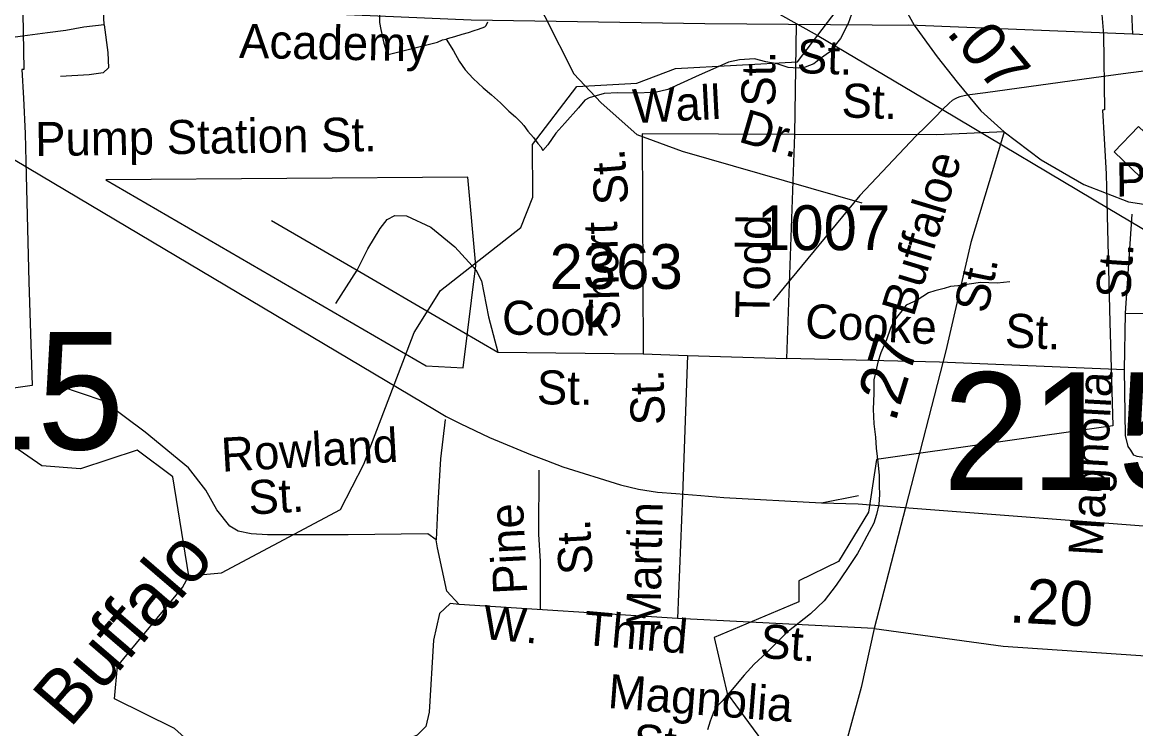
# Model space of a CAD drawing. Extents: x 2169602 to 2449496, y 721995 to 810662.
# Drawn here: x 2423349 to 2426456, y 804395 to 806366 of the extents above; entities that cross this region are included whole.
import ezdxf

# ---------------------------------------------------------------- set-up
doc = ezdxf.new("R2010")
doc.units = 0
doc.layers.add('Default', color=7, linetype='Continuous')

msp = doc.modelspace()

# ---------------------------------------------------------------- linework, layer by layer
at = {"layer": 'Default'}
for p, q in [((2426431.3, 806670.3), (2426447.5, 806332.8)), ((2423578.1, 806358.7), (2423565, 806584.5)), ((2425505.4, 806053.1), (2425510.1, 806360.6)), ((2426447.5, 806332.8), (2425822.9, 806357.8)), ((2426787.9, 806319), (2426447.5, 806332.8)), ((2425505.4, 806053.1), (2425078.7, 806054.8)), ((2425078.7, 806054.8), (2425082, 805440.5)), ((2425482.5, 805427.4), (2425505.4, 806053.1)), ((2425686.9, 805882.2), (2425444.8, 805589.6)), ((2426427.5, 805554), (2426446.4, 805830.1)), ((2424045.1, 805813.3), (2424284.1, 805674.3)), ((2424224.2, 805581.4), (2424284.1, 805674.3)), ((2424284.1, 805674.3), (2424522.7, 805534.9)), ((2426425.1, 805396.2), (2426427.5, 805554)), ((2426427.5, 805554), (2426784.5, 805547.2)), ((2424522.7, 805534.9), (2424676.3, 805445.4)), ((2424676.3, 805445.4), (2425082, 805440.5)), ((2425082, 805440.5), (2425205.5, 805436)), ((2425205.5, 805436), (2425191.4, 805046.6)), ((2425205.5, 805436), (2425482.5, 805427.4)), ((2425908.6, 805417.2), (2425482.5, 805427.4)), ((2426425.1, 805396.2), (2425908.6, 805417.2)), ((2425191.4, 805046.6), (2425177.7, 804702.6)), ((2425579.5, 805024.7), (2425682.3, 805045.8)), ((2425786.6, 805013.7), (2426642.2, 804948.3)), ((2424568.1, 804741.4), (2424542.8, 804743.8)), ((2425177.7, 804702.6), (2424568.1, 804741.4)), ((2425726.8, 804674.6), (2425177.7, 804702.6))]:
    msp.add_line(p, q, dxfattribs=at)
for points in [[(2424773.6, 805883.8), (2424772.8, 806025.3), (2424896.6, 806186.7), (2425063.8, 806196.4), (2425171.6, 806236.9), (2425512.6, 806256.1), (2425760.7, 806582.4), (2425834.8, 806725.2), (2425899.8, 807009.2), (2425890.7, 807275.1), (2425789.6, 807464.2), (2425779.8, 807631.7), (2425852.8, 807981.2), (2425875.8, 808348.1), (2425850.7, 808473.3), (2425715.6, 808672.9), (2425764.6, 808855.5), (2425872.7, 808958.4), (2426055.8, 809023.5), (2426253.7, 809275.3), (2426278.7, 809333.8)], [(2423864.3, 806951.1), (2423890.4, 806653.7), (2423905.1, 806458.9), (2423934.4, 806412.9), (2423972, 806400.3), (2424602, 806373.1), (2425253.9, 806362.6), (2425837.7, 806358)], [(2423813.8, 804821.4), (2423769.7, 805097.7), (2423669.8, 805172), (2423511.7, 805119.5), (2423403.7, 805128.2), (2423285.7, 805209.3), (2423235.7, 805292.4), (2423068.8, 805374.6), (2423017.7, 805510.1), (2422867.6, 805657.5), (2422807.8, 805799.8), (2422766.8, 805833.5), (2422640.7, 805855.7), (2422615.6, 805974.3), (2422472.7, 806170.8), (2422355.6, 806179.7), (2422330.8, 806203.2), (2422355.6, 806278.2), (2422454.7, 806446.7), (2422487.7, 806570.7), (2422493.6, 806888.7)], [(2424601.8, 806833.9), (2424601.1, 806808.9), (2424726.6, 806543), (2424888.8, 806222.5), (2424964.2, 806140.9), (2425064.6, 806052.9), (2425190.2, 806006.8), (2425692.4, 805862.3)], [(2424607.8, 806832.5), (2424641.9, 806824.3), (2424744.2, 806793.4), (2424826.2, 806760.3), (2424893, 806725), (2424943.3, 806699.4), (2425136.6, 806577.4), (2425146.6, 806571.6), (2425199, 806542.1), (2425261.4, 806504.9), (2425327.7, 806469.5), (2425390.1, 806432.2), (2425462.6, 806388.9), (2425567.4, 806330), (2425917.2, 806122.2), (2426379.1, 805847.7), (2427520, 805169.8)], [(2423339.9, 806579.7), (2423350.2, 806444.8), (2423353.4, 806234.3), (2423351.2, 806234.1), (2423348.2, 806233.9), (2423352.9, 806153.9), (2423357.7, 806055.9), (2423360.4, 805938.6), (2423367.9, 805641.8), (2423376.9, 805352.5), (2422717.4, 805258.4)], [(2423339.9, 806579.7), (2423350.2, 806444.8), (2423353.4, 806234.3), (2423351.2, 806234.1), (2423348.2, 806233.9), (2423352.9, 806153.9), (2423357.7, 806055.9), (2423360.4, 805938.6), (2423367.9, 805641.8), (2423376.9, 805352.5), (2422717.4, 805258.4)], [(2425757.7, 806495.2), (2425796.4, 806434.4), (2425837.7, 806358)], [(2426355.7, 806466.9), (2426366, 806331.9), (2426369.2, 806121.5), (2426367, 806121.3), (2426364, 806121.1), (2426368.7, 806041.1), (2426373.5, 805943.1), (2426376.2, 805825.7), (2426383.7, 805528.9), (2426392.7, 805239.7), (2425733.2, 805145.6), (2425710.5, 804998.9), (2425626.5, 804861), (2425516.5, 804807.2), (2425516.2, 804764.9), (2425516, 804748.8), (2425492.2, 804738.8), (2425279.5, 804648.9), (2425316.2, 804492.6), (2425321.7, 804485.2), (2425339.7, 804460.8), (2425464.2, 804292.2)], [(2426355.7, 806466.9), (2426366, 806331.9), (2426369.2, 806121.5), (2426367, 806121.3), (2426364, 806121.1), (2426368.7, 806041.1), (2426373.5, 805943.1), (2426376.2, 805825.7), (2426383.7, 805528.9), (2426392.7, 805239.7), (2425733.2, 805145.6), (2425710.5, 804998.9), (2425626.5, 804861), (2425516.5, 804807.2), (2425516.2, 804764.9), (2425516, 804748.8), (2425492.2, 804738.8), (2425279.5, 804648.9), (2425316.2, 804492.6), (2425321.7, 804485.2), (2425339.7, 804460.8), (2425464.2, 804292.2)], [(2424345.9, 806403.6), (2424345.9, 806365.9), (2424350.2, 806345.8), (2424358.4, 806308), (2424364.5, 806286), (2424370.5, 806275.8), (2424508.3, 806310.5), (2424522.2, 806316.9), (2424532.3, 806318.7)], [(2425663.3, 806389.1), (2425653.5, 806363), (2425632.2, 806321.2), (2425601.8, 806282.7), (2425576.4, 806264.7), (2425558.3, 806250.4), (2425534.1, 806240.6), (2425514.7, 806238.3), (2425486.4, 806240.2), (2425456.2, 806250), (2425424.4, 806256), (2425392.2, 806263.7), (2425350.2, 806261.6), (2425320.3, 806255.2), (2425284.4, 806239.1), (2425238.5, 806218.8), (2425184.7, 806194.5), (2425150.7, 806178.6), (2425115.2, 806170.1), (2425054.9, 806167.9), (2425011.1, 806169.6), (2424972.7, 806167.3), (2424930.9, 806155), (2424919.2, 806149), (2424901.1, 806127), (2424863.4, 806084.9), (2424838, 806056.7), (2424815.6, 806024.3), (2424801.9, 806008.6)], [(2423578.1, 806358.7), (2423520.8, 806352.2), (2423471, 806343.2), (2423419.1, 806336.7), (2423350.1, 806327.2)], [(2423578.1, 806358.7), (2423587.9, 806281.8), (2423589.5, 806239.3), (2423574.8, 806224.6), (2423535.6, 806219.7), (2423455.5, 806214.8)], [(2424532.3, 806318.7), (2424536, 806320.9), (2424556, 806326.8), (2424576.3, 806333.1), (2424594.4, 806337.3), (2424610, 806343.4), (2424622.1, 806347.3), (2424640.1, 806353.5), (2424644, 806357.3), (2424647.9, 806367.3)], [(2425837.7, 806358), (2425902.6, 806270), (2425958.1, 806198.8), (2426024, 806119.3), (2426088.9, 806060.6)], [(2423350.1, 806327.2), (2423021.6, 806281.8), (2422969.7, 806275.1), (2422949.8, 806270.9), (2422941.9, 806268.3), (2422934.7, 806264.2), (2422928.4, 806260.5), (2422919.4, 806253.1), (2422901.3, 806235)], [(2424532.3, 806318.7), (2424552.4, 806286.8), (2424568.8, 806257.2), (2424584.8, 806233.3), (2424607.1, 806209.2), (2424635, 806183.4), (2424659, 806163.6), (2424683.4, 806141.7), (2424707, 806117.8), (2424725.2, 806102.1), (2424741.2, 806086.3), (2424749.2, 806078.1), (2424759.9, 806062), (2424775.5, 806044.2), (2424787.8, 806028.2), (2424796, 806018.4), (2424801.9, 806008.6)], [(2422901.3, 806235), (2423363.3, 805960.5), (2424504.2, 805282.6), (2424532.5, 805265.8), (2424570.7, 805246.2), (2424653.1, 805206.9), (2424691.4, 805191.3), (2424767.7, 805160.2), (2424812, 805142.7), (2424858, 805125.1), (2425018.2, 805075.6), (2425068.9, 805063.4), (2425122.1, 805055.1), (2425173.1, 805051), (2425243.1, 805045.2), (2425307.2, 805039.9), (2425579.5, 805024.7)], [(2426593.9, 806245.9), (2426536.7, 806239.4), (2426486.8, 806230.4), (2426434.9, 806223.8), (2426366, 806214.3)], [(2426366, 806214.3), (2426037.4, 806169), (2425985.5, 806162.3), (2425965.6, 806158.1), (2425957.8, 806155.4), (2425950.5, 806151.4), (2425944.2, 806147.7), (2425935.3, 806140.3), (2425917.2, 806122.2)], [(2425917.2, 806122.2), (2425896.3, 806101.3), (2425870.5, 806075), (2425843, 806048.6), (2425686.9, 805882.2)], [(2426088.9, 806060.6), (2425901.1, 806051.5), (2425505.4, 806053.1)], [(2426088.9, 806060.6), (2426059.1, 805960.5), (2425995.8, 805751.1), (2425926.7, 805449.5), (2425814, 805011.6), (2425726.8, 804674.6)], [(2426088.9, 806060.6), (2426192.5, 805982.1), (2426311.7, 805913), (2426436.3, 805864.8), (2426599.5, 805839.7), (2426796.2, 805812.4)], [(2424476.2, 805407.4), (2424579.7, 805401.4), (2424615.2, 805687.6), (2424592.4, 805933.4), (2423582.2, 805926.2), (2424476.2, 805407.4)], [(2424476.2, 805407.4), (2424579.7, 805401.4), (2424615.2, 805687.6), (2424592.4, 805933.4), (2423582.2, 805926.2), (2424476.2, 805407.4)], [(2424050.3, 804906.8), (2424236.8, 805006.2), (2424302.6, 805132.8), (2424442.7, 805500.6), (2424516.7, 805617.2), (2424740.8, 805793), (2424773.6, 805877.7), (2424773.6, 805883.8)], [(2424367.5, 805815.3), (2424388.6, 805827.1), (2424421.5, 805825.9), (2424489.5, 805794.2), (2424556.5, 805739.2), (2424615.3, 805675.4), (2424630.6, 805644.9), (2424650.6, 805543.8), (2424676.3, 805445.4)], [(2424284.1, 805674.3), (2424313.5, 805734.2), (2424347.5, 805790.6), (2424367.5, 805815.3)], [(2426105.4, 805642), (2426069.5, 805637.7), (2426023.4, 805639.4), (2425991.2, 805635.3), (2425969.9, 805631.3), (2425939.7, 805628.9), (2425921.7, 805623.1), (2425895.7, 805616.9), (2425877.6, 805610.7), (2425846, 805590.3), (2425815.7, 805576.3), (2425800.1, 805556.3), (2425782.5, 805534.2), (2425772.4, 805512.3), (2425760.5, 805480), (2425744.7, 805443.8), (2425737.1, 805417.8), (2425729.4, 805384), (2425725.5, 805368), (2425725.5, 805329.9), (2425723.6, 805285.9), (2425725.9, 805245.8), (2425730.2, 805207.9), (2425732.4, 805177.9), (2425734.5, 805154.1), (2425736.3, 805138), (2425740.6, 805102), (2425740.6, 805072), (2425741, 805048.1), (2425739.2, 805019.9), (2425733.3, 804992), (2425725.5, 804968), (2425706, 804932.1), (2425689.8, 804902), (2425679.9, 804883.7), (2425652.3, 804841.6), (2425620.3, 804795.3), (2425586.6, 804751.4), (2425549.1, 804715.2), (2425483.1, 804662.7), (2425425.7, 804606.5), (2425391.8, 804574.3), (2425363.7, 804544), (2425329.9, 804504.2), (2425302.4, 804471.8), (2425284.6, 804453.8), (2425276.8, 804437.5), (2425268.4, 804415.7), (2425261, 804391.6)], [(2426772.3, 805147.6), (2426498.5, 805153.2), (2426478.4, 805151.6), (2426460.5, 805154), (2426450.6, 805158.2), (2426442.9, 805172.3), (2426435.1, 805182.5), (2426427.7, 805212.6), (2426425.1, 805396.2)], [(2424507.8, 804899.1), (2424504, 804921.3), (2424480.5, 804938.5), (2424258.6, 804935.4), (2424090.5, 804936), (2424033.1, 804936), (2423987.7, 804938.4), (2423951.9, 804945.6), (2423928, 804959.9), (2423892.1, 805005.3), (2423861.1, 805060.3), (2423813.3, 805122.5), (2423692, 805222.2), (2423574.7, 805309.8), (2423454.4, 805350.5)], [(2424529, 805257.3), (2424516.5, 805147.8), (2424508.7, 805024.2), (2424504, 804921.3)], [(2424791, 805115.9), (2424789.4, 804937.6), (2424794.1, 804860.9), (2424794.1, 804727)], [(2425579.5, 805024.7), (2425681.7, 805021.8), (2425786.6, 805013.7)], [(2423813.8, 804821.4), (2423904.8, 804829.3), (2424050.3, 804906.8)], [(2424568.1, 804741.4), (2424533.7, 804778.9), (2424507.8, 804899.1)], [(2424050.3, 803956.2), (2423926.7, 803979.2), (2423825.7, 804046.9), (2423817.7, 804122.5), (2423882.7, 804229.4), (2423874.7, 804305.1), (2423773.8, 804395.6), (2423606.7, 804477.9), (2423614.7, 804569.5), (2423796.7, 804788.9), (2423813.8, 804821.4)], [(2424542.8, 804743.8), (2424513.4, 804716.1), (2424496.7, 804642), (2424484.8, 804441.1), (2424475.2, 804400.5), (2424451.3, 804376.6), (2424417.9, 804362.3), (2424370.1, 804350.3), (2424336.6, 804333.6), (2424329.4, 804307.3)], [(2425726.8, 804674.6), (2425689.7, 804509.2), (2425633.2, 804301.9), (2425473.1, 804039), (2425316.6, 803835.9), (2425105.3, 803569.9), (2424867.7, 803255.8), (2424725.4, 803069.4), (2424602, 802950), (2424471.2, 802868.3), (2424343.5, 802824.4), (2423956.3, 802734.3), (2423318, 802602.4), (2423137, 802579.3), (2423056.4, 802571.8)], [(2425726.8, 804674.6), (2426086.8, 804625.4), (2426511.6, 804596.1), (2426766.4, 804578.3)]]:
    msp.add_lwpolyline(points, dxfattribs=at)
msp.add_lwpolyline([(2426396.2, 806004.8), (2426464.2, 806075.2), (2426497.4, 806043.2), (2426549.5, 806097.2), (2426532.5, 806147.3), (2426593.6, 806129), (2426504.3, 806036.6), (2426537.4, 806004.6), (2426469.3, 805934.1)], close=True, dxfattribs=at)

# ---------------------------------------------------------------- texts
for s, height, rotation, p in [('Academy', 95, 358.8924, (2423953.6, 806266.9)), ('.07', 125, 309.6372, (2425925.1, 806336.6)), (' St.', 95, 357.9682, (2425474.3, 806225.9)), (' St.', 95, 90.3299, (2425451.4, 806095.6)), ('Wall', 95, 2.8878, (2425054.3, 806084.2)), (' St.', 95, 357.9356, (2425599, 806102.4)), ('Dr.', 95, 343.8244, (2425344.5, 806033.7)), ('Pump Station St.', 95, 0.846, (2423385.7, 805992.4)), (' St.', 95, 94.603, (2425044.3, 805825.5)), ('Buffaloe', 95, 73.1679, (2425836.4, 805541.2)), ('Pump Station St.', 95, 0.846, (2426401.5, 805879.6)), ('Short', 95, 91.6411, (2425017.6, 805507.1)), ('Todd', 95, 89.0176, (2425434, 805539.2)), (' St.', 95, 86.0887, (2426437.7, 805557.7)), (' St.', 95, 78.4559, (2426035, 805516.2)), ('Cook', 95, 359.3736, (2424687.6, 805494.5)), ('Cooke', 95, 357.071, (2425532, 805485.8)), (' St.', 95, 357.6672, (2426054.8, 805460.5)), ('.27', 125, 73.1679, (2425785, 805246.9)), ('St.', 95, 359.3736, (2424784.8, 805300)), ('Magnolia', 95, 86.792, (2426363.3, 804874.1)), (' St.', 95, 91.6793, (2425143.6, 805207.5)), ('Rowland', 95, 3.2717, (2423906.7, 805111.5)), ('St.', 95, 3.2717, (2423982.6, 804991.9)), ('Pine', 95, 92.7638, (2424758.7, 804771.7)), ('Martin', 95, 88.9202, (2425129.5, 804673.2)), ('St.', 95, 92.9908, (2424941.3, 804826.7)), ('Buffalo', 150, 49.3114, (2423482.3, 804393.7)), ('.20', 125, 357.0571, (2426101.6, 804691.5)), ('W. ', 95, 355.0245, (2424631.9, 804645.3)), ('Third', 95, 355.0245, (2424913.3, 804628.9)), (' St.', 95, 356.0671, (2425370.9, 804594.8)), ('Magnolia', 95, 355.6153, (2424981.3, 804452.7)), ('St.', 95, 355.6153, (2425051.2, 804314.1))]:
    msp.add_text(s, height=height, rotation=rotation, dxfattribs=at).set_placement(p)
for s, height, p in [('1007', 125, (2425399.3, 805730.2)), ('2363', 125, (2424820.6, 805622)), ('215', 328.08, (2422902, 805173.8)), ('215', 328.08, (2425917.9, 805060.9))]:
    msp.add_text(s, height=height, dxfattribs=at).set_placement(p)

doc.saveas('drawing.dxf')
